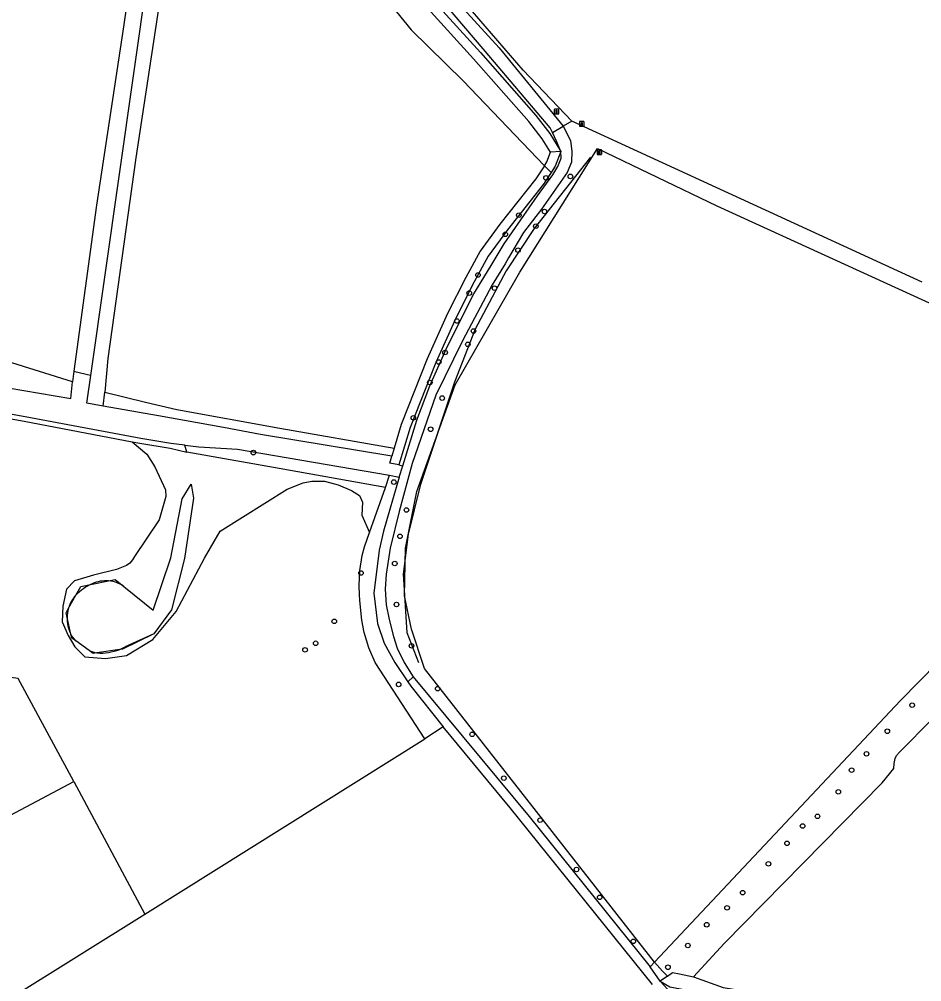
# Model space of a CAD drawing. Extents: x 160203 to 161526, y 379529 to 381797.
# Drawn here: x 161056.6 to 161250.3, y 380931.5 to 381138.1 of the extents above; entities that cross this region are included whole.
import ezdxf

# ---------------------------------------------------------------- set-up
doc = ezdxf.new("R2010")
doc.units = 0
for name, color, linetype in [('IMGEO_Boom', 7, 'Continuous'), ('IMGEO_Bouwland', 7, 'Continuous'), ('IMGEO_Grasland_agrarisch', 7, 'Continuous'), ('IMGEO_Grasland_overig', 7, 'Continuous'), ('IMGEO_Groenvoorziening', 7, 'Continuous'), ('IMGEO_Haag', 7, 'Continuous'), ('IMGEO_Hek', 7, 'Continuous'), ('IMGEO_Houtwal', 7, 'Continuous'), ('IMGEO_Loofbos', 7, 'Continuous'), ('IMGEO_Meer_plas_ven_vijver', 7, 'Continuous'), ('IMGEO_Paal', 7, 'Continuous'), ('IMGEO_Voetpad_halfverhard', 7, 'Continuous')]:
    doc.layers.add(name, color=color, linetype=linetype)

msp = doc.modelspace()

# ---------------------------------------------------------------- linework, layer by layer
at = {"layer": 'IMGEO_Boom'}
for centre in [(161169.67, 381104.01), (161174.91, 381104.33), (161163.85, 381096.02), (161169.35, 381096.79), (161167.49, 381093.65), (161160.94, 381091.9), (161163.66, 381088.52), (161155.07, 381083.17), (161153.2, 381079.3), (161158.61, 381080.34), (161150.55, 381073.31), (161154.12, 381071.17), (161152.89, 381068.3), (161148.01, 381066.56), (161146.66, 381064.5), (161144.74, 381060.11), (161147.39, 381056.77), (161141.21, 381052.54), (161144.9, 381050.08), (161106.88, 381045.07), (161137.01, 381038.74), (161139.72, 381032.75), (161138.34, 381027.1), (161137.21, 381021.28), (161129.97, 381019.22), (161137.59, 381012.48), (161124.23, 381008.86), (161117.97, 381002.73), (161120.23, 381004.15), (161140.82, 381003.6), (161138.05, 380995.32), (161146.42, 380994.4), (161248.26, 380990.88), (161153.82, 380984.6), (161242.92, 380985.27), (161238.45, 380980.43), (161235.26, 380976.93), (161160.62, 380975.2), (161232.41, 380972.27), (161168.42, 380966.2), (161227.95, 380967.01), (161224.74, 380964.93), (161221.4, 380961.22), (161217.4, 380956.82), (161176.22, 380955.6), (161211.88, 380950.64), (161181.18, 380949.63), (161208.53, 380947.39), (161204.17, 380943.75), (161188.42, 380940.2), (161200.1, 380939.29), (161195.84, 380934.63)]:
    msp.add_circle(centre, 0.489, dxfattribs=at)
at = {"layer": 'IMGEO_Bouwland'}
for points in [[(161068.04, 381060.28), (161013.59, 381077.26)], [(161068.35, 381062.52), (161068.04, 381060.28)]]:
    msp.add_lwpolyline(points, dxfattribs=at)
at = {"layer": 'IMGEO_Grasland_agrarisch'}
for points in [[(161092.05, 381172.91), (161089.92, 381161.52), (161087.18, 381144.65), (161081.65, 381108.3), (161075.65, 381065.23), (161074.96, 381058.01)], [(161068.31, 380974.47), (161056.42, 380996.59), (161031, 381000), (161018.8, 381001.64)]]:
    msp.add_lwpolyline(points, dxfattribs=at)
at = {"layer": 'IMGEO_Grasland_overig'}
for points in [[(161175.22, 381116.21), (161164.8, 381127.1), (161147.07, 381147.65)], [(161175.22, 381116.21), (161173.38, 381115.1)], [(161250.4, 381081.63), (161175.22, 381116.21)], [(161192.96, 380935.7), (161143.63, 380998.77), (161140.83, 381007.16), (161139.32, 381014.33), (161139.51, 381024.55), (161141.94, 381036.75), (161150.21, 381059.62), (161164.07, 381083.78), (161180.69, 381110.33), (161206.3, 381098.02), (161259.41, 381073.8), (161278.4, 381064.81), (161293.7, 381057.27)], [(161074.67, 381055.01), (161074.96, 381058.01)], [(161074.96, 381058.01), (161083.73, 381055.87), (161090.41, 381054.28), (161112.57, 381050.29), (161137.1, 381046.04)], [(161136.58, 381044.31), (161108.43, 381048.97), (161100.46, 381050.48), (161086.54, 381052.93), (161074.67, 381055.01)], [(161080.84, 381047.41), (161084.02, 381044.75), (161085.73, 381042.04), (161087.99, 381037.08), (161088.11, 381035.64), (161086.67, 381030.61), (161081.39, 381022.76), (161080.95, 381022.07), (161080.33, 381021.32), (161079.63, 381020.82), (161077.49, 381019.98), (161072.59, 381018.73), (161068.45, 381017.54), (161066.75, 381015.77), (161066, 381012.13), (161065.81, 381008.74), (161067.13, 381005.79), (161068.59, 381003.39), (161070.71, 381001.27), (161075.11, 381000.9), (161079.64, 381001.52), (161085.29, 381004.97), (161090.32, 381010.94), (161096.35, 381022.44), (161099.71, 381028.23), (161114.12, 381037.24), (161117.56, 381038.56), (161119.44, 381038.93), (161122.17, 381038.93), (161125.08, 381038.14), (161127.95, 381036.93), (161129.64, 381035.87), (161130.27, 381034.43), (161130.14, 381031.67), (161131.77, 381027.9)], [(161138.11, 381042.43), (161138.93, 381042.26)], [(161192, 380934.72), (161192.96, 380935.7)]]:
    msp.add_lwpolyline(points, dxfattribs=at)
at = {"layer": 'IMGEO_Groenvoorziening'}
for points in [[(161013.59, 381077.26), (161013.86, 381065.85), (161067.7, 381056.71), (161068.04, 381060.28)], [(161074.67, 381055.01), (161071.13, 381055.64), (161071.99, 381061.64)]]:
    msp.add_lwpolyline(points, dxfattribs=at)
at = {"layer": 'IMGEO_Haag'}
for points in [[(161010.08, 381063.64), (161018.4, 381059.63), (161018.52, 381057.08), (161019.99, 381057.05), (161025.46, 381056.97), (161030.75, 381056.62), (161057.71, 381051.79), (161080.84, 381047.41)], [(161092.15, 381046.67), (161089.15, 381047.04), (161082.69, 381048.08), (161057.89, 381052.77), (161030.88, 381057.61), (161025.51, 381057.97), (161019.96, 381058.05), (161019.48, 381058.06), (161019.37, 381060.27), (161010.57, 381064.52)], [(161080.84, 381047.41), (161082.52, 381047.1), (161089.01, 381046.04), (161092.59, 381045.18)], [(161092.59, 381045.18), (161092.15, 381046.67)]]:
    msp.add_lwpolyline(points, dxfattribs=at)
at = {"layer": 'IMGEO_Hek'}
for points in [[(161142.41, 381145.5), (161155.58, 381130.91), (161167.52, 381117.41), (161170.51, 381113.56), (161172.88, 381109.71)], [(161179.21, 381108.45), (161167.12, 381093.12), (161161.15, 381084.08), (161154.46, 381071.58), (161150.07, 381060.21), (161142.69, 381038), (161140.08, 381027.57), (161139.05, 381018.99), (161139.78, 381006.43), (161142.33, 381000)], [(161172.88, 381109.71), (161171.67, 381106.54), (161170.76, 381105.15)], [(161170.76, 381105.15), (161169.14, 381102.66), (161161.38, 381092.85), (161157.24, 381087.2), (161154.27, 381081.74), (161150.36, 381074.07), (161146.01, 381064.42), (161140.49, 381050.45), (161138.11, 381042.43)], [(161092.15, 381046.67), (161095.16, 381046.31), (161103.46, 381045.83), (161136.11, 381040.2)], [(161138.11, 381042.43), (161136.13, 381042.79)], [(161135.24, 381037.59), (161136.11, 381040.2)], [(161079.42, 381016.04), (161085.39, 381011.23), (161089.18, 381022.46), (161091.6, 381035.17), (161093.53, 381038.3), (161094, 381035.32), (161092.1, 381022.35), (161089.29, 381011.33), (161085.48, 381006.21), (161078.82, 381002.92), (161078.51, 381002.88)], [(161072.3, 381016.84), (161075.81, 381017.55)], [(161075.81, 381017.55), (161077.2, 381017.83), (161079.05, 381016.34)], [(161068.78, 381014.47), (161069.83, 381016.35), (161072.3, 381016.84)], [(161079.05, 381016.34), (161079.42, 381016.04)], [(161067.21, 381011.68), (161068.78, 381014.47)], [(161130.15, 381009.08), (161129.74, 381013.33), (161129.62, 381014.6)], [(161066.89, 381009.71), (161066.66, 381010.71), (161067.21, 381011.68)], [(161067.71, 381006.12), (161066.89, 381009.71)], [(161067.75, 381005.91), (161067.71, 381006.12)], [(161068.74, 381004.64), (161067.9, 381005.24), (161067.75, 381005.91)], [(161071.61, 381002.59), (161068.74, 381004.64)], [(161078.18, 381002.83), (161073.28, 381002.09)], [(161078.51, 381002.88), (161078.18, 381002.83)], [(161073.28, 381002.09), (161072.48, 381001.97), (161071.61, 381002.59)]]:
    msp.add_lwpolyline(points, dxfattribs=at)
at = {"layer": 'IMGEO_Houtwal'}
for points in [[(161304.57, 381051.39), (161253.79, 381000), (161245.74, 380991.85), (161192.96, 380935.7)], [(161201.34, 380932.58), (161207.92, 380939.76), (161241.85, 380974.21), (161244.3, 380977.3), (161244.36, 380978.37), (161244.58, 380979.42), (161244.92, 380980.09), (161245.53, 380980.8), (161252.6, 380987.93), (161270.55, 381005.33), (161271.78, 381009.15), (161272.77, 381010.63), (161273.81, 381011.66), (161275.78, 381013.02), (161279.16, 381014.68), (161281.43, 381015.41), (161284.38, 381016.21), (161285.74, 381019.54), (161288.2, 381024.08), (161290.59, 381026.29), (161293.23, 381027.89), (161296.37, 381028.72)], [(161192.96, 380935.7), (161194.71, 380933.82), (161195.73, 380932.74)]]:
    msp.add_lwpolyline(points, dxfattribs=at)
at = {"layer": 'IMGEO_Loofbos'}
for points in [[(161170.65, 381109.5), (161168.86, 381112.42), (161165.98, 381116.13), (161154.09, 381129.57), (161140.81, 381144.29), (161139.62, 381146.16), (161133.53, 381153.96), (161130.01, 381158.48), (161126.29, 381162.35), (161122.17, 381165.83), (161119.29, 381167.86), (161114.68, 381170.41), (161109.81, 381172.47), (161105.7, 381173.77), (161096.3, 381176.65), (161088.27, 381178.8)], [(161083.68, 381168.57), (161078.99, 381136.45), (161073.21, 381098.18), (161068.35, 381062.52)], [(161071.99, 381061.64), (161087.31, 381169.21), (161086.05, 381169.75)], [(161131.53, 381159.79), (161134.95, 381155.38), (161141.26, 381147.32), (161142.41, 381145.5), (161155.58, 381130.91), (161167.52, 381117.41), (161170.51, 381113.56), (161172.88, 381109.71)], [(161123.68, 381156.77), (161140.71, 381135.77), (161151.89, 381124.85), (161169.34, 381106.63)], [(161169.34, 381106.63), (161169.87, 381107.45), (161170.65, 381109.5)], [(161172.88, 381109.71), (161170.65, 381109.5)], [(161172.88, 381109.71), (161171.67, 381106.54), (161170.76, 381105.15)], [(161169.34, 381106.63), (161167.52, 381103.83), (161159.79, 381094.06), (161155.55, 381088.27), (161152.5, 381082.67), (161148.55, 381074.94), (161144.17, 381065.2), (161138.6, 381051.1), (161137.1, 381046.04)], [(161170.76, 381105.15), (161169.34, 381106.63)], [(161170.76, 381105.15), (161169.14, 381102.66), (161161.38, 381092.85), (161157.24, 381087.2), (161154.27, 381081.74), (161150.36, 381074.07), (161146.01, 381064.42), (161140.49, 381050.45), (161138.11, 381042.43)], [(161068.35, 381062.52), (161068.53, 381062.49), (161071.92, 381061.65), (161071.99, 381061.64)], [(161092.15, 381046.67), (161095.16, 381046.31), (161103.46, 381045.83), (161136.11, 381040.2)], [(161137.1, 381046.04), (161136.58, 381044.31)], [(161135.24, 381037.59), (161112.43, 381041.65), (161092.59, 381045.18)], [(161138.11, 381042.43), (161136.13, 381042.79), (161136.58, 381044.31)], [(161135.24, 381037.59), (161136.11, 381040.2)], [(161136.11, 381040.2), (161138.18, 381039.82)], [(161131.77, 381027.9), (161135.24, 381037.59)], [(161143.66, 380983.65), (161133.01, 381000), (161131.67, 381003.18), (161130.68, 381006.48), (161130.15, 381009.08), (161129.74, 381013.33), (161129.62, 381014.6), (161129.57, 381016.56), (161129.73, 381019.79), (161130.23, 381022.99), (161130.7, 381024.88), (161131.77, 381027.9)], [(161147.6, 380986.24), (161143.66, 380983.65)], [(161083.58, 380946.04), (161143.66, 380983.65)], [(161047.8, 380926.38), (161020.33, 380924.17), (161019.1, 380947.49), (161028.39, 380953.31), (161068.31, 380974.47)], [(161068.31, 380974.47), (161083.58, 380946.04)], [(161047.8, 380926.38), (161050.11, 380926.56), (161054.82, 380928.04), (161083.58, 380946.04)], [(161195.73, 380932.74), (161194.17, 380931.64)], [(161195.73, 380932.74), (161196.82, 380933.5), (161198.33, 380933.19), (161201.34, 380932.58)], [(161201.34, 380932.58), (161207.67, 380930.3), (161239.23, 380925.23), (161252.42, 380924.62)], [(161194.17, 380931.64), (161196.22, 380930.42), (161225.26, 380924.97), (161239.17, 380922.59), (161250.23, 380922.11)]]:
    msp.add_lwpolyline(points, dxfattribs=at)
at = {"layer": 'IMGEO_Meer_plas_ven_vijver'}
for points in [[(161079.05, 381016.34), (161079.42, 381016.04), (161085.39, 381011.23), (161089.18, 381022.46), (161091.6, 381035.17), (161093.53, 381038.3)], [(161093.53, 381038.3), (161094, 381035.32), (161092.1, 381022.35), (161089.29, 381011.33), (161085.48, 381006.21), (161079.35, 381003.38)], [(161071.61, 381002.59), (161068.74, 381004.64), (161067.75, 381005.91), (161067.71, 381006.12)]]:
    msp.add_lwpolyline(points, dxfattribs=at)
for centre, radius, start, end in [((161075.29, 381010.13), 7.43, 86.0247, 114.0411), ((161075.34, 381011.36), 6.21, 53.3099, 85.6478), ((161076.61, 381007.01), 10.82, 113.6844, 136.4032), ((161074.15, 381009.63), 7.24, 137.955, 163.5186), ((161073.81, 381009.59), 6.92, 162.4533, 179.0466), ((161074.2, 381009.48), 7.31, 178.219, 207.3757), ((161074.15, 381012.9), 10.85, 265.3999, 291.8023), ((161074.21, 381012.79), 10.73, 291.7052, 298.6073), ((161074.49, 381009.15), 7.17, 246.2859, 260.2716)]:
    msp.add_arc(centre, radius, start, end, dxfattribs=at)
at = {"layer": 'IMGEO_Paal'}
for p, q in [((161171.46, 381118.68), (161171.46, 381117.83)), ((161171.46, 381118.68), (161171.46, 381117.83)), ((161172.37, 381118.76), (161171.53, 381118.76)), ((161172.37, 381118.76), (161171.53, 381118.76)), ((161172.46, 381117.84), (161172.46, 381118.69)), ((161172.46, 381117.84), (161172.46, 381118.69)), ((161171.54, 381117.76), (161172.38, 381117.76)), ((161171.54, 381117.76), (161172.38, 381117.76)), ((161176.85, 381116.01), (161176.85, 381115.16)), ((161176.85, 381116.01), (161176.85, 381115.16)), ((161177.76, 381116.09), (161176.92, 381116.09)), ((161177.76, 381116.09), (161176.92, 381116.09)), ((161176.93, 381115.09), (161177.77, 381115.09)), ((161176.93, 381115.09), (161177.77, 381115.09)), ((161177.84, 381115.17), (161177.84, 381116.02)), ((161177.84, 381115.17), (161177.84, 381116.02)), ((161181.54, 381110.03), (161180.7, 381110.03)), ((161181.54, 381110.03), (161180.7, 381110.03)), ((161180.62, 381109.95), (161180.62, 381109.11)), ((161180.62, 381109.95), (161180.62, 381109.11)), ((161180.71, 381109.03), (161181.55, 381109.03)), ((161180.71, 381109.03), (161181.55, 381109.03)), ((161181.62, 381109.12), (161181.62, 381109.96)), ((161181.62, 381109.12), (161181.62, 381109.96))]:
    msp.add_line(p, q, dxfattribs=at)
for points in [[(161171.87, 381118.57), (161172.03, 381118.57), (161172.03, 381117.84), (161171.87, 381117.84), (161171.87, 381118.57)], [(161177.26, 381115.9), (161177.42, 381115.9), (161177.42, 381115.17), (161177.26, 381115.17), (161177.26, 381115.9)], [(161181.04, 381109.85), (161181.2, 381109.85), (161181.2, 381109.11), (161181.04, 381109.11), (161181.04, 381109.85)]]:
    msp.add_lwpolyline(points, dxfattribs=at)
for centre, start, end in [((161171.54, 381118.68), 92.4484, 184.2845), ((161171.54, 381118.68), 92.4484, 184.2845), ((161172.38, 381118.68), 2.4484, 94.2845), ((161172.38, 381118.68), 2.4484, 94.2845), ((161171.54, 381117.84), 182.4484, 274.2845), ((161171.54, 381117.84), 182.4484, 274.2845), ((161172.38, 381117.84), 272.4484, 4.2845), ((161172.38, 381117.84), 272.4484, 4.2845), ((161176.92, 381116.01), 92.4484, 184.2845), ((161176.92, 381116.01), 92.4484, 184.2845), ((161176.92, 381115.17), 182.4484, 274.2845), ((161176.92, 381115.17), 182.4484, 274.2845), ((161177.77, 381116.01), 2.4484, 94.2845), ((161177.77, 381116.01), 2.4484, 94.2845), ((161177.77, 381115.17), 272.4484, 4.2845), ((161177.77, 381115.17), 272.4484, 4.2845), ((161180.7, 381109.96), 92.4484, 184.2845), ((161180.7, 381109.96), 92.4484, 184.2845), ((161181.54, 381109.96), 2.4484, 94.2845), ((161181.54, 381109.96), 2.4484, 94.2845), ((161180.7, 381109.11), 182.4484, 274.2845), ((161180.7, 381109.11), 182.4484, 274.2845), ((161181.54, 381109.11), 272.4484, 4.2845), ((161181.54, 381109.11), 272.4484, 4.2845)]:
    msp.add_arc(centre, 0.0779, start, end, dxfattribs=at)
at = {"layer": 'IMGEO_Voetpad_halfverhard'}
for points in [[(161171.06, 381113.76), (161170.59, 381114.74), (161156.6, 381131.18), (161145.39, 381144.43), (161144.56, 381145.35), (161142.37, 381147.66), (161135.72, 381155.29), (161131.53, 381159.79)], [(161145.96, 381147.09), (161151.97, 381140.31), (161159.6, 381131.93), (161173.38, 381115.1)], [(161173.38, 381115.1), (161174.01, 381113.93), (161174.9, 381111.96), (161175.24, 381109.77), (161175.12, 381107.4), (161174.2, 381105.15), (161168.69, 381097.32), (161164.85, 381092.32), (161161.66, 381086.87), (161160.88, 381085.6), (161158.12, 381081.08), (161151.73, 381069.04), (161146.04, 381057.36), (161140.97, 381042.76), (161138.18, 381032.42), (161136.24, 381024.53), (161135.39, 381018.98), (161135.17, 381015.78), (161135.38, 381012.41), (161136, 381009.24), (161136.93, 381005.61), (161137.75, 381003.13), (161139.24, 381000), (161141.13, 380996.97)], [(161171.06, 381113.76), (161173.38, 381115.1)], [(161172.88, 381109.71), (161171.94, 381111.91), (161171.06, 381113.76)], [(161138.93, 381042.26), (161141.95, 381052.05), (161144.72, 381059.41), (161148.52, 381067.88), (161154.21, 381079.11), (161157.9, 381085.25), (161160.69, 381089.89), (161167.85, 381100.16), (161171.14, 381104.65), (161172.22, 381106.47), (161172.94, 381108.27), (161172.88, 381109.71)], [(161138.18, 381039.82), (161138.93, 381042.26)], [(161138.18, 381039.82), (161134.82, 381028.21), (161133.9, 381024.1), (161132.75, 381014.91), (161133.54, 381008.37), (161134.92, 381004.17), (161137.2, 381000), (161140, 380995.87)], [(161141.13, 380996.97), (161140, 380995.87)], [(161141.13, 380996.97), (161166.09, 380966.99), (161192, 380934.72)], [(161140, 380995.87), (161140.64, 380994.93), (161147.6, 380986.24)], [(161192.54, 380930.93), (161161.95, 380968.81), (161147.6, 380986.24)], [(161194.17, 380931.64), (161192, 380934.72)], [(161196.56, 380929.04), (161194.17, 380931.64)]]:
    msp.add_lwpolyline(points, dxfattribs=at)

doc.saveas('drawing.dxf')
